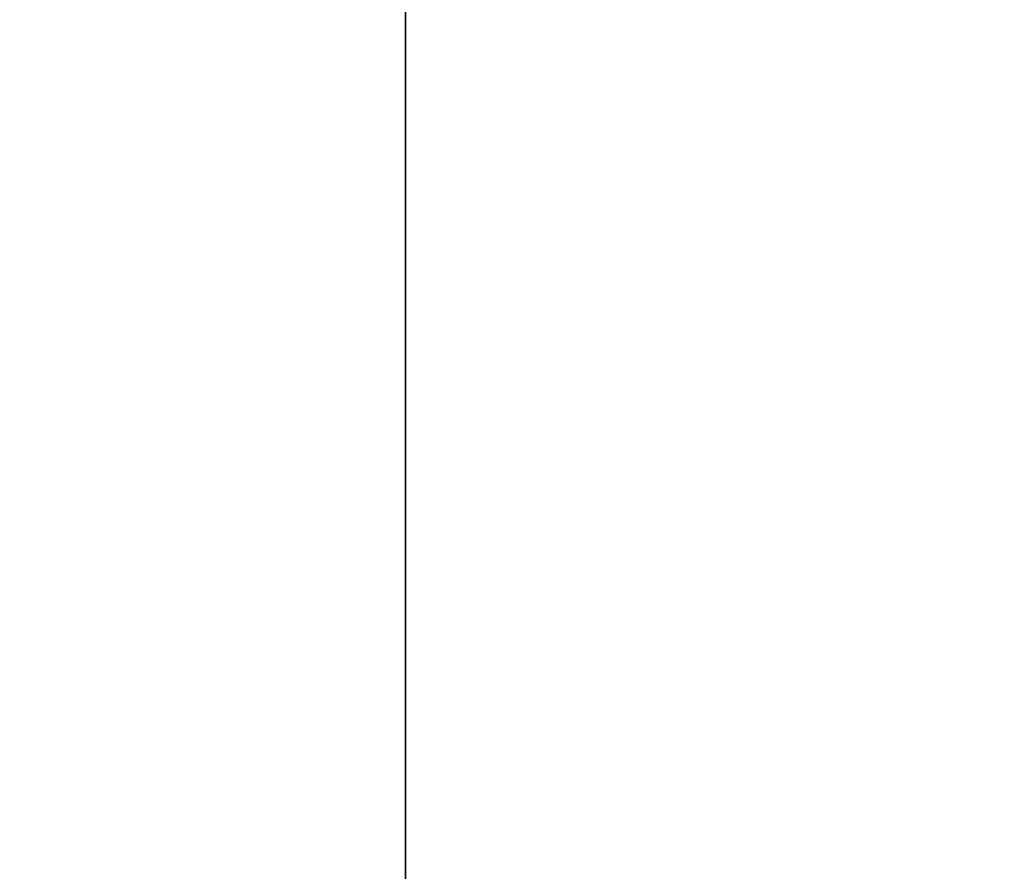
# Model space of a CAD drawing. Extents: x -4.8 to 43.9, y -3 to 20.9.
# Tile 424 of 656: x 16.6 to 16.855, y 2.333 to 2.554. Entities that reach past the tile are written whole.
import ezdxf

# ---------------------------------------------------------------- set-up
doc = ezdxf.new("R2010")
doc.units = 0

# ---------------------------------------------------------------- blocks, each defined once
blk = doc.blocks.new('Box-7148e406-b601-4288-a37b-d1ddc6295924')
at = {"color": 253, "linetype": 'Continuous', "true_color": 0xa0a0a0, "transparency": 33554687}
mesh = blk.add_polyface(dxfattribs=at)
corners = [(0, 0), (42, 0), (42, 19), (0, 19), (0, 0, 0.01), (42, 0, 0.01), (42, 19, 0.01), (0, 19, 0.01)]
mesh.append_faces([[corners[k] for k in face] for face in [(0, 1, 2, 3), (4, 5, 6, 7), (0, 1, 5, 4), (1, 2, 6, 5), (2, 3, 7, 6), (3, 0, 4, 7)]], dxfattribs={"color": 253})
blk = doc.blocks.new('Box-4a7966fc-d543-4e90-b91f-e9f7020791ce')
at = {"color": 253, "linetype": 'Continuous', "true_color": 0xa0a0a0, "transparency": 33554687}
mesh = blk.add_polyface(dxfattribs=at)
corners = [(0, 0), (42, 0), (42, 19), (0, 19), (0, 0, 0.01), (42, 0, 0.01), (42, 19, 0.01), (0, 19, 0.01)]
mesh.append_faces([[corners[k] for k in face] for face in [(0, 1, 2, 3), (4, 5, 6, 7), (0, 1, 5, 4), (1, 2, 6, 5), (2, 3, 7, 6), (3, 0, 4, 7)]], dxfattribs={"color": 253})
blk = doc.blocks.new('def3a200-0982-4f28-a51c-09b8d150a3a7')
at = {"linetype": 'Continuous', "transparency": 33554687}
for name, p in [('Box-7148e406-b601-4288-a37b-d1ddc6295924', (0, 0)), ('Box-4a7966fc-d543-4e90-b91f-e9f7020791ce', (0, 0, 16.99))]:
    blk.add_blockref(name, p, dxfattribs=at)
blk = doc.blocks.new('CoilBox-96c78426-6269-4f25-9c33-55b4a2528cb8')
at = {"color": 251, "linetype": 'Continuous', "true_color": 0x5b5b5b, "transparency": 33554687}
mesh = blk.add_polyface(dxfattribs=at)
corners = [(0, 0), (22.7, 0), (22.7, 2), (0, 2), (0, 0, 16.06), (22.7, 0, 16.06), (22.7, 2, 16.06), (0, 2, 16.06)]
mesh.append_faces([[corners[k] for k in face] for face in [(0, 1, 2, 3), (4, 5, 6, 7), (0, 1, 5, 4), (1, 2, 6, 5), (2, 3, 7, 6), (3, 0, 4, 7)]], dxfattribs={"color": 251})
blk = doc.blocks.new('8c0f33d7-16c5-4531-b080-eb5d8fbab00d')
at = {"linetype": 'Continuous', "transparency": 33554687}
blk.add_blockref('CoilBox-96c78426-6269-4f25-9c33-55b4a2528cb8', (0, 0), dxfattribs=at)
blk = doc.blocks.new('e55326d3-a498-4428-9576-7464b569c09d')
at = {"linetype": 'Continuous', "transparency": 33554687}
for name, p in [('def3a200-0982-4f28-a51c-09b8d150a3a7', (0, 0)), ('8c0f33d7-16c5-4531-b080-eb5d8fbab00d', (16.7, 1, 0.2))]:
    blk.add_blockref(name, p, dxfattribs=at)

msp = doc.modelspace()

# ---------------------------------------------------------------- block references
at = {"transparency": 33554687}
msp.add_blockref('e55326d3-a498-4428-9576-7464b569c09d', (0, 0), dxfattribs=at)

doc.saveas('drawing.dxf')
